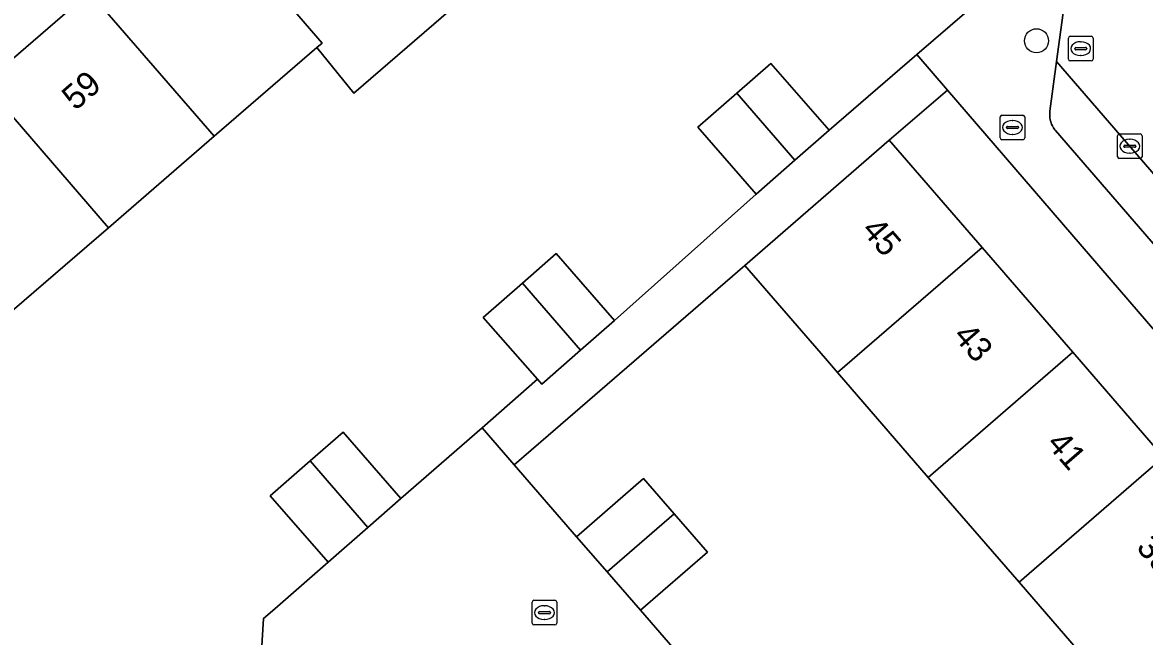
# Model space of a CAD drawing. Extents: x 160304 to 160955, y 383684 to 384161.
# Drawn here: x 160393.53 to 160439.02, y 384055.67 to 384080.58 of the extents above; entities that cross this region are included whole.
import ezdxf

# ---------------------------------------------------------------- set-up
doc = ezdxf.new("R2010")
doc.units = 0
for name, color, linetype in [('IMGEO_Boom', 7, 'Continuous'), ('IMGEO_Brandkraan', 7, 'Continuous'), ('IMGEO_Erf', 7, 'Continuous'), ('IMGEO_Kolk', 7, 'Continuous'), ('IMGEO_Pand', 7, 'Continuous'), ('IMGEO_Pand_nummerreeks', 7, 'Continuous'), ('IMGEO_Parkeervlak_open', 7, 'Continuous'), ('IMGEO_Rijbaan_lokaal_open', 7, 'Continuous'), ('IMGEO_Rioolput', 7, 'Continuous'), ('IMGEO_Voetpad_open', 7, 'Continuous')]:
    doc.layers.add(name, color=color, linetype=linetype)

msp = doc.modelspace()

# ---------------------------------------------------------------- linework, layer by layer
at = {"layer": 'IMGEO_Boom'}
msp.add_circle((160434.642, 384079.832), 0.489, dxfattribs=at)
at = {"layer": 'IMGEO_Brandkraan'}
for p, q in [((160433.167, 384075.891), (160433.167, 384076.743)), ((160433.242, 384076.817), (160434.094, 384076.817)), ((160434.168, 384076.743), (160434.168, 384075.891)), ((160433.426, 384076.311), (160433.426, 384076.323)), ((160433.469, 384076.36), (160433.867, 384076.36)), ((160433.655, 384076.597), (160433.68, 384076.597)), ((160433.91, 384076.323), (160433.91, 384076.311)), ((160433.864, 384076.274), (160433.466, 384076.274)), ((160433.678, 384076.037), (160433.653, 384076.037)), ((160434.094, 384075.817), (160433.242, 384075.817))]:
    msp.add_line(p, q, dxfattribs=at)
for points in [[(160433.167, 384075.891), (160433.167, 384076.743)], [(160433.242, 384076.817), (160434.094, 384076.817)], [(160434.168, 384076.743), (160434.168, 384075.891)], [(160434.094, 384075.817), (160433.242, 384075.817)]]:
    msp.add_lwpolyline(points, dxfattribs=at)
for centre, radius, start, end in [((160433.244, 384076.741), 0.0765, 91.552, 178.448), ((160433.244, 384076.741), 0.0765, 91.552, 178.448), ((160434.092, 384076.741), 0.0765, 1.552, 88.448), ((160434.092, 384076.741), 0.0765, 1.552, 88.448), ((160433.466, 384076.32), 0.0403, 85.8775, 175.7526), ((160433.463, 384076.31), 0.0366, 178.938, 274.7102), ((160433.867, 384076.317), 0.043, 264.8664, 352.4533), ((160433.871, 384076.322), 0.0386, 1.7309, 96.639), ((160433.244, 384075.893), 0.0765, 181.552, 268.448), ((160433.244, 384075.893), 0.0765, 181.552, 268.448), ((160434.092, 384075.893), 0.0765, 271.552, 358.448), ((160434.092, 384075.893), 0.0765, 271.552, 358.448)]:
    msp.add_arc(centre, radius, start, end, dxfattribs=at)
for centre, major_axis, ratio, start_param, end_param in [((160433.654, 384076.317), (-0.387, 0.002), 0.722429, 4.712389, 7.853982), ((160433.679, 384076.317), (-0.39, 0.002), 0.717154, 1.570796, 4.712389)]:
    msp.add_ellipse(centre, major_axis=major_axis, ratio=ratio, start_param=start_param, end_param=end_param, dxfattribs=at)
at = {"layer": 'IMGEO_Erf'}
for points in [[(160370.867, 384059.859), (160374.719, 384063.189), (160379.098, 384066.975), (160383.385, 384070.682), (160387.672, 384074.39), (160391.96, 384078.097), (160396.247, 384081.804), (160400.628, 384085.592), (160402.16, 384083.813), (160406.529, 384087.579), (160410.806, 384091.267), (160415.083, 384094.954), (160419.36, 384098.641), (160423.741, 384102.417), (160420.868, 384105.779), (160369.56, 384061.353)], [(160431.035, 384077.833), (160428.673, 384075.798), (160432.433, 384071.455), (160436.115, 384067.202), (160439.796, 384062.95), (160443.478, 384058.697), (160447.238, 384054.354), (160449.036, 384055.91), (160453.642, 384050.589), (160458.283, 384045.229), (160461.083, 384041.994), (160464.755, 384045.129), (160455.536, 384055.791), (160449.608, 384056.274)]]:
    msp.add_lwpolyline(points, close=True, dxfattribs=at)
for points in [[(160411.583, 384081.716), (160406.96, 384077.708), (160405.464, 384079.557), (160401.301, 384075.959), (160397.013, 384072.253), (160392.724, 384068.546)], [(160403.177, 384054.388), (160403.305, 384056.397), (160403.759, 384056.794), (160405.925, 384058.688), (160403.575, 384061.377), (160405.194, 384062.792), (160406.525, 384063.955), (160408.875, 384061.266), (160412.16, 384064.138), (160414.404, 384066.104), (160412.208, 384068.611), (160413.801, 384070.007), (160415.164, 384071.202), (160417.537, 384068.495), (160423.281, 384073.618), (160420.909, 384076.326), (160422.49, 384077.712), (160423.865, 384078.917), (160426.238, 384076.21), (160429.791, 384079.277), (160431.815, 384081.016)], [(160437.615, 384053.621), (160433.934, 384057.873), (160430.253, 384062.126), (160426.571, 384066.379), (160426.083, 384066.942), (160422.81, 384070.722), (160414.841, 384063.823), (160413.467, 384062.631), (160415.993, 384059.718), (160418.714, 384062.077), (160419.953, 384060.648), (160421.301, 384059.093), (160418.58, 384056.734), (160423.46, 384051.105)]]:
    msp.add_lwpolyline(points, dxfattribs=at)
at = {"layer": 'IMGEO_Kolk'}
for p, q in [((160437.923, 384075.132), (160437.923, 384075.984)), ((160437.998, 384076.058), (160438.85, 384076.058)), ((160438.411, 384075.838), (160438.436, 384075.838)), ((160438.924, 384075.984), (160438.924, 384075.132)), ((160438.182, 384075.552), (160438.182, 384075.564)), ((160438.62, 384075.515), (160438.222, 384075.515)), ((160438.225, 384075.601), (160438.623, 384075.601)), ((160438.666, 384075.564), (160438.666, 384075.552)), ((160438.85, 384075.058), (160437.998, 384075.058)), ((160438.434, 384075.278), (160438.409, 384075.278))]:
    msp.add_line(p, q, dxfattribs=at)
for points in [[(160437.923, 384075.132), (160437.923, 384075.984)], [(160437.998, 384076.058), (160438.85, 384076.058)], [(160438.924, 384075.984), (160438.924, 384075.132)], [(160438.85, 384075.058), (160437.998, 384075.058)]]:
    msp.add_lwpolyline(points, dxfattribs=at)
for centre, radius, start, end in [((160438, 384075.982), 0.0765, 91.552, 178.448), ((160438, 384075.982), 0.0765, 91.552, 178.448), ((160438.848, 384075.982), 0.0765, 1.552, 88.448), ((160438.848, 384075.982), 0.0765, 1.552, 88.448), ((160438.222, 384075.561), 0.0403, 85.8775, 175.7526), ((160438.219, 384075.551), 0.0366, 178.938, 274.7102), ((160438.623, 384075.558), 0.043, 264.8664, 352.4533), ((160438.627, 384075.563), 0.0386, 1.7309, 96.639), ((160438, 384075.134), 0.0765, 181.552, 268.448), ((160438, 384075.134), 0.0765, 181.552, 268.448), ((160438.848, 384075.134), 0.0765, 271.552, 358.448), ((160438.848, 384075.134), 0.0765, 271.552, 358.448)]:
    msp.add_arc(centre, radius, start, end, dxfattribs=at)
for centre, major_axis, ratio, start_param, end_param in [((160438.41, 384075.558), (-0.387, 0.002), 0.722429, 4.712389, 7.853982), ((160438.435, 384075.558), (-0.39, 0.002), 0.717154, 1.570796, 4.712389)]:
    msp.add_ellipse(centre, major_axis=major_axis, ratio=ratio, start_param=start_param, end_param=end_param, dxfattribs=at)
at = {"layer": 'IMGEO_Pand'}
for points in [[(160406.529, 384087.579), (160402.16, 384083.813), (160405.674, 384079.739), (160405.464, 384079.557), (160406.96, 384077.708), (160411.583, 384081.716)], [(160405.464, 384079.557), (160405.674, 384079.739), (160402.16, 384083.813), (160400.628, 384085.592), (160396.247, 384081.804), (160401.301, 384075.959)], [(160391.96, 384078.097), (160397.013, 384072.253), (160401.301, 384075.959), (160396.247, 384081.804)], [(160424.84, 384074.985), (160426.238, 384076.21), (160423.865, 384078.917), (160422.49, 384077.712)], [(160391.96, 384078.097), (160387.672, 384074.39), (160392.724, 384068.546), (160397.013, 384072.253)], [(160424.84, 384074.985), (160422.49, 384077.712), (160420.909, 384076.326), (160423.281, 384073.618)], [(160432.433, 384071.455), (160428.673, 384075.798), (160422.81, 384070.722), (160426.083, 384066.942), (160426.571, 384066.379)], [(160432.433, 384071.455), (160426.571, 384066.379), (160430.253, 384062.126), (160436.115, 384067.202)], [(160413.801, 384070.007), (160416.156, 384067.284), (160417.537, 384068.495), (160415.164, 384071.202)], [(160413.801, 384070.007), (160412.208, 384068.611), (160414.404, 384066.104), (160414.58, 384065.903), (160416.156, 384067.284)], [(160436.115, 384067.202), (160430.253, 384062.126), (160433.934, 384057.873), (160439.796, 384062.95)], [(160407.53, 384060.09), (160408.875, 384061.266), (160406.525, 384063.955), (160405.194, 384062.792)], [(160407.53, 384060.09), (160405.194, 384062.792), (160403.575, 384061.377), (160405.925, 384058.688)], [(160437.615, 384053.621), (160443.478, 384058.697), (160439.796, 384062.95), (160433.934, 384057.873)], [(160417.23, 384058.291), (160419.953, 384060.648), (160418.714, 384062.077), (160415.993, 384059.718)], [(160417.23, 384058.291), (160418.58, 384056.734), (160421.301, 384059.093), (160419.953, 384060.648)]]:
    msp.add_lwpolyline(points, close=True, dxfattribs=at)
at = {"layer": 'IMGEO_Parkeervlak_open'}
msp.add_lwpolyline([(160453.335, 384058.295), (160435.453, 384078.998), (160435.184, 384076.979), (160435.176, 384076.891), (160435.176, 384076.802), (160435.183, 384076.713), (160435.199, 384076.626), (160435.222, 384076.54), (160435.253, 384076.457), (160435.292, 384076.377), (160435.337, 384076.3), (160435.389, 384076.228), (160435.418, 384076.193), (160450.49, 384058.744), (160450.551, 384058.679), (160450.617, 384058.62), (160450.689, 384058.567), (160450.764, 384058.521), (160450.844, 384058.481), (160450.927, 384058.449), (160451.013, 384058.424), (160451.1, 384058.408), (160451.188, 384058.399), (160451.198, 384058.398)], close=True, dxfattribs=at)
at = {"layer": 'IMGEO_Rijbaan_lokaal_open'}
for points in [[(160439.082, 384085.593), (160439.015, 384085.422), (160438.933, 384085.258), (160438.837, 384085.102), (160438.727, 384084.955), (160438.604, 384084.819), (160438.47, 384084.694), (160436.412, 384082.934), (160436.314, 384082.856), (160436.224, 384082.769), (160436.141, 384082.674), (160436.068, 384082.573), (160436.004, 384082.465), (160435.949, 384082.352), (160435.905, 384082.235), (160435.872, 384082.114), (160435.849, 384081.99), (160435.838, 384081.866), (160435.453, 384078.998), (160453.335, 384058.295)], [(160423.46, 384051.105), (160418.58, 384056.734), (160417.23, 384058.291), (160415.993, 384059.718), (160413.467, 384062.631), (160412.16, 384064.138), (160408.875, 384061.266), (160407.53, 384060.09), (160405.925, 384058.688), (160403.759, 384056.794), (160403.305, 384056.397), (160403.177, 384054.388)]]:
    msp.add_lwpolyline(points, dxfattribs=at)
at = {"layer": 'IMGEO_Rioolput'}
for p, q in [((160435.935, 384079.088), (160435.935, 384079.94)), ((160436.01, 384080.014), (160436.862, 384080.014)), ((160436.936, 384079.94), (160436.936, 384079.088)), ((160436.194, 384079.508), (160436.194, 384079.52)), ((160436.632, 384079.471), (160436.234, 384079.471)), ((160436.237, 384079.557), (160436.635, 384079.557)), ((160436.423, 384079.794), (160436.448, 384079.794)), ((160436.678, 384079.52), (160436.678, 384079.508)), ((160436.862, 384079.014), (160436.01, 384079.014)), ((160436.446, 384079.234), (160436.421, 384079.234)), ((160414.191, 384056.215), (160414.191, 384057.067)), ((160414.266, 384057.141), (160415.118, 384057.141)), ((160414.679, 384056.921), (160414.704, 384056.921)), ((160415.192, 384057.067), (160415.192, 384056.215)), ((160414.45, 384056.635), (160414.45, 384056.647)), ((160414.888, 384056.598), (160414.49, 384056.598)), ((160414.493, 384056.684), (160414.891, 384056.684)), ((160414.702, 384056.361), (160414.677, 384056.361)), ((160414.934, 384056.647), (160414.934, 384056.635)), ((160415.118, 384056.141), (160414.266, 384056.141))]:
    msp.add_line(p, q, dxfattribs=at)
for points in [[(160435.935, 384079.088), (160435.935, 384079.94)], [(160436.01, 384080.014), (160436.862, 384080.014)], [(160436.936, 384079.94), (160436.936, 384079.088)], [(160436.862, 384079.014), (160436.01, 384079.014)], [(160414.191, 384056.215), (160414.191, 384057.067)], [(160414.266, 384057.141), (160415.118, 384057.141)], [(160415.192, 384057.067), (160415.192, 384056.215)], [(160415.118, 384056.141), (160414.266, 384056.141)]]:
    msp.add_lwpolyline(points, dxfattribs=at)
for centre, radius, start, end in [((160436.012, 384079.938), 0.0765, 91.552, 178.448), ((160436.012, 384079.938), 0.0765, 91.552, 178.448), ((160436.86, 384079.938), 0.0765, 1.552, 88.448), ((160436.86, 384079.938), 0.0765, 1.552, 88.448), ((160436.234, 384079.517), 0.0403, 85.8775, 175.7526), ((160436.231, 384079.507), 0.0366, 178.938, 274.7102), ((160436.635, 384079.514), 0.043, 264.8664, 352.4533), ((160436.639, 384079.519), 0.0386, 1.7309, 96.639), ((160436.012, 384079.09), 0.0765, 181.552, 268.448), ((160436.012, 384079.09), 0.0765, 181.552, 268.448), ((160436.86, 384079.09), 0.0765, 271.552, 358.448), ((160436.86, 384079.09), 0.0765, 271.552, 358.448), ((160414.268, 384057.065), 0.0765, 91.552, 178.448), ((160414.268, 384057.065), 0.0765, 91.552, 178.448), ((160415.116, 384057.065), 0.0765, 1.552, 88.448), ((160415.116, 384057.065), 0.0765, 1.552, 88.448), ((160414.49, 384056.644), 0.0403, 85.8775, 175.7526), ((160414.487, 384056.634), 0.0366, 178.938, 274.7102), ((160414.891, 384056.641), 0.043, 264.8664, 352.4533), ((160414.895, 384056.646), 0.0386, 1.7309, 96.639), ((160414.268, 384056.217), 0.0765, 181.552, 268.448), ((160414.268, 384056.217), 0.0765, 181.552, 268.448), ((160415.116, 384056.217), 0.0765, 271.552, 358.448), ((160415.116, 384056.217), 0.0765, 271.552, 358.448)]:
    msp.add_arc(centre, radius, start, end, dxfattribs=at)
for centre, major_axis, ratio, start_param, end_param in [((160436.422, 384079.514), (-0.387, 0.002), 0.722429, 4.712389, 7.853982), ((160436.447, 384079.514), (-0.39, 0.002), 0.717154, 1.570796, 4.712389), ((160414.678, 384056.641), (-0.387, 0.002), 0.722429, 4.712389, 7.853982), ((160414.703, 384056.641), (-0.39, 0.002), 0.717154, 1.570796, 4.712389)]:
    msp.add_ellipse(centre, major_axis=major_axis, ratio=ratio, start_param=start_param, end_param=end_param, dxfattribs=at)
at = {"layer": 'IMGEO_Voetpad_open'}
for points in [[(160439.042, 384087.029), (160438.965, 384087.196), (160438.874, 384087.355), (160438.769, 384087.506), (160438.703, 384087.587), (160423.168, 384105.499), (160422.809, 384105.925), (160422.414, 384106.317), (160421.985, 384106.673), (160421.938, 384106.705), (160420.868, 384105.779), (160423.741, 384102.417), (160428.73, 384096.58), (160437.694, 384086.296), (160434.772, 384083.608), (160433.375, 384082.383), (160431.815, 384081.016), (160429.791, 384079.277), (160431.035, 384077.833), (160449.608, 384056.274)], [(160450.49, 384058.744), (160435.418, 384076.193), (160435.389, 384076.228), (160435.337, 384076.3), (160435.292, 384076.377), (160435.253, 384076.457), (160435.222, 384076.54), (160435.199, 384076.626), (160435.183, 384076.713), (160435.176, 384076.802), (160435.176, 384076.891), (160435.184, 384076.979), (160435.453, 384078.998), (160435.838, 384081.866)]]:
    msp.add_lwpolyline(points, dxfattribs=at)
msp.add_lwpolyline([(160422.81, 384070.722), (160428.673, 384075.798), (160431.035, 384077.833), (160429.791, 384079.277), (160426.238, 384076.21), (160424.84, 384074.985), (160423.281, 384073.618), (160417.537, 384068.495), (160416.156, 384067.284), (160414.58, 384065.903), (160414.404, 384066.104), (160412.16, 384064.138), (160413.467, 384062.631), (160414.841, 384063.823)], close=True, dxfattribs=at)

# ---------------------------------------------------------------- texts
at = {"layer": 'IMGEO_Pand_nummerreeks'}
for s, rotation, p in [('59', 40.8519, (160395.672, 384076.969)), ('45', 310.8861, (160427.509, 384072.131)), ('43', 310.8861, (160431.222, 384067.843)), ('41', 310.8861, (160435.009, 384063.469)), ('39', 310.8861, (160438.648, 384059.265))]:
    msp.add_text(s, height=1, rotation=rotation, dxfattribs=at).set_placement(p)

doc.saveas('drawing.dxf')
